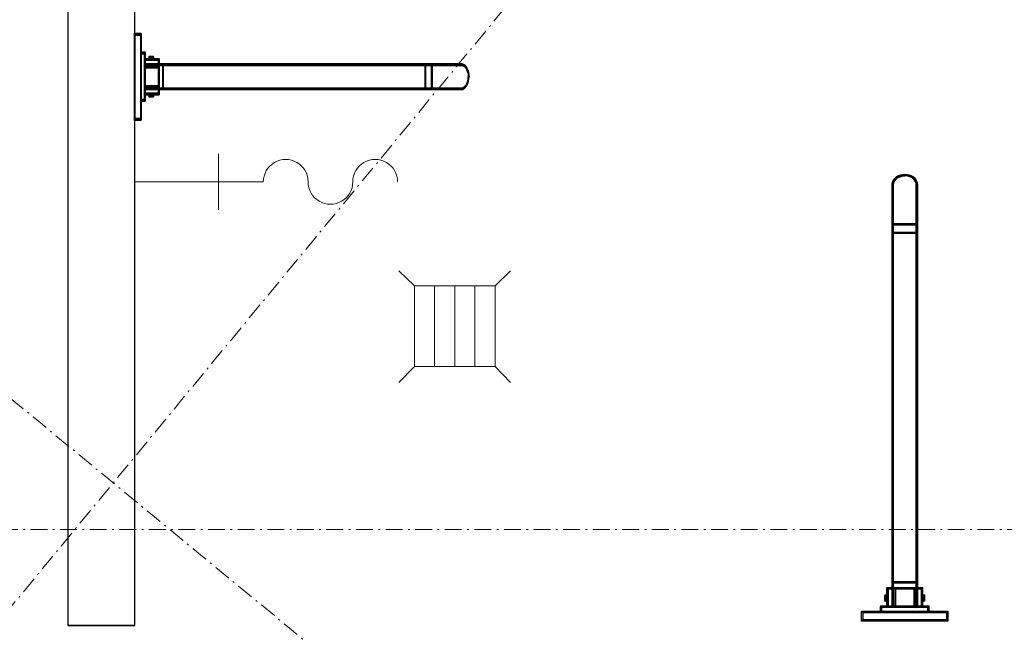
# Model space of a CAD drawing. Header units: millimetres. Extents: x -8642 to 28269, y -6609 to 3701.
# Tile 262 of 285: x 8660 to 8836, y -1218 to -1109. Entities that reach past the tile are written whole.
import ezdxf

# ---------------------------------------------------------------- set-up
doc = ezdxf.new("R2010")
doc.units = ezdxf.units.MM
doc.header["$LTSCALE"] = 1000
doc.header["$MEASUREMENT"] = 0
for name, pattern in [('rzut 1 pietra$0$ArchiTECH.PC 5. Line Type', [0.0053, 0.003, -0.001, 0.0003, -0.001]), ('rzut 1 pietra$0$ArchiTECH.PC Solid Line Type', [0]), ('SUFIT_1 PIETRO$0$ArchiTECH.PC Solid Line Type', [0])]:
    doc.linetypes.add(name, pattern=pattern)
doc.layers.add('IS_ARCH', color=254, linetype='Continuous', lineweight=18)
doc.layers.add('SUFIT_1 PIETRO$0$INWENTARYZACJA', color=254, linetype='Continuous')

msp = doc.modelspace()

# ---------------------------------------------------------------- linework, layer by layer
at = {"layer": 'IS_ARCH', "linetype": 'rzut 1 pietra$0$ArchiTECH.PC 5. Line Type'}
for p, q in [((10526.69, 1052.74), (5662.01, -4848.77)), ((8097.89, -714.6), (10402.24, -2614.1)), ((-3581.18, -1200), (11146.04, -1200))]:
    msp.add_line(p, q, dxfattribs=at)
at = {"layer": 'IS_ARCH', "linetype": 'rzut 1 pietra$0$ArchiTECH.PC Solid Line Type'}
for p, q in [((8668.5, -984), (8668.5, -1217.13)), ((8680.5, -1217.13), (8680.5, -984)), ((8680.35, -1111.05), (8681.64, -1111.05)), ((8680.35, -1111.05), (8680.5, -1111.31)), ((8680.35, -1111.05), (8680.35, -1126.55)), ((8681.48, -1111.31), (8681.64, -1111.05)), ((8681.64, -1111.05), (8681.64, -1126.55)), ((8680.35, -1111.27), (8681.64, -1111.27)), ((8680.35, -1112.02), (8680.5, -1112.02)), ((8680.35, -1112.77), (8680.5, -1112.77)), ((8680.5, -1111.31), (8681.48, -1111.31)), ((8680.5, -1111.31), (8680.5, -1126.29)), ((8681.48, -1111.31), (8681.48, -1126.29)), ((8681.48, -1112.02), (8681.64, -1112.02)), ((8681.48, -1112.77), (8681.64, -1112.77)), ((8680.35, -1113.52), (8680.5, -1113.52)), ((8680.35, -1114.27), (8680.5, -1114.27)), ((8681.48, -1113.52), (8681.64, -1113.52)), ((8681.48, -1114.27), (8681.64, -1114.27)), ((8681.48, -1114.43), (8682.33, -1114.43)), ((8681.48, -1114.43), (8681.64, -1114.69)), ((8682.18, -1114.69), (8682.33, -1114.43)), ((8682.33, -1114.43), (8682.33, -1123.17)), ((8680.35, -1115.02), (8680.5, -1115.02)), ((8680.35, -1115.77), (8680.5, -1115.77)), ((8681.48, -1115.02), (8681.64, -1115.02)), ((8681.48, -1115.77), (8681.64, -1115.77)), ((8681.64, -1114.69), (8682.18, -1114.69)), ((8682.18, -1114.69), (8682.18, -1122.91)), ((8682.18, -1115.02), (8682.33, -1115.02)), ((8682.18, -1115.58), (8684.82, -1115.58)), ((8682.18, -1115.58), (8682.33, -1115.84)), ((8682.18, -1115.77), (8684.82, -1115.77)), ((8682.33, -1115.84), (8684.66, -1115.84)), ((8683.01, -1115.2), (8683.83, -1115.2)), ((8683.01, -1115.2), (8683.17, -1115.45)), ((8683.01, -1115.2), (8683.01, -1115.84)), ((8683.01, -1115.84), (8683.17, -1115.58)), ((8683.17, -1115.45), (8683.68, -1115.45)), ((8683.17, -1115.45), (8683.17, -1115.58)), ((8683.68, -1115.45), (8683.83, -1115.2)), ((8683.68, -1115.45), (8683.68, -1115.58)), ((8683.68, -1115.58), (8683.83, -1115.84)), ((8683.83, -1115.2), (8683.83, -1115.84)), ((8684.66, -1115.84), (8684.82, -1115.58)), ((8684.66, -1115.84), (8684.66, -1116.51)), ((8684.82, -1115.58), (8684.82, -1122.02)), ((8680.35, -1116.52), (8680.5, -1116.52)), ((8680.35, -1117.27), (8680.5, -1117.27)), ((8680.35, -1118.02), (8680.5, -1118.02)), ((8681.48, -1116.52), (8681.64, -1116.52)), ((8681.48, -1117.27), (8681.64, -1117.27)), ((8681.48, -1118.02), (8681.64, -1118.02)), ((8682.18, -1116.77), (8682.33, -1116.51)), ((8682.18, -1116.52), (8738.98, -1116.52)), ((8682.18, -1116.77), (8738.98, -1116.77)), ((8682.18, -1117.27), (8682.33, -1117.27)), ((8682.18, -1118.02), (8682.33, -1118.02)), ((8682.25, -1116.51), (8738.98, -1116.51)), ((8682.25, -1116.51), (8682.25, -1116.77)), ((8682.25, -1116.89), (8684.74, -1116.89)), ((8682.25, -1116.89), (8682.25, -1117.15)), ((8682.25, -1117.15), (8684.74, -1117.15)), ((8684.66, -1116.51), (8684.82, -1116.77)), ((8684.66, -1116.64), (8684.82, -1116.64)), ((8684.66, -1116.64), (8684.66, -1120.96)), ((8684.66, -1117.27), (8684.82, -1117.27)), ((8684.66, -1118.02), (8684.82, -1118.02)), ((8684.74, -1116.89), (8684.74, -1117.15)), ((8685.44, -1116.69), (8685.59, -1116.69)), ((8685.44, -1116.69), (8685.44, -1120.88)), ((8685.44, -1117.27), (8685.59, -1117.27)), ((8685.44, -1118.02), (8685.59, -1118.02)), ((8685.59, -1116.69), (8685.59, -1120.88)), ((8732.43, -1116.64), (8732.58, -1116.64)), ((8732.43, -1116.64), (8732.43, -1120.96)), ((8732.43, -1117.27), (8732.58, -1117.27)), ((8732.43, -1118.02), (8732.58, -1118.02)), ((8732.58, -1116.64), (8732.58, -1120.96)), ((8733.4, -1116.51), (8733.4, -1116.77)), ((8733.56, -1116.64), (8733.72, -1116.64)), ((8733.56, -1116.64), (8733.56, -1120.96)), ((8733.56, -1117.27), (8733.72, -1117.27)), ((8733.56, -1118.02), (8733.72, -1118.02)), ((8733.72, -1116.64), (8733.72, -1120.96)), ((8738.97, -1116.77), (8738.99, -1116.51)), ((8738.97, -1116.77), (8739.2, -1116.8)), ((8738.98, -1116.51), (8738.98, -1116.77)), ((8738.98, -1116.51), (8738.98, -1116.77)), ((8738.99, -1116.51), (8739.21, -1116.55)), ((8738.99, -1116.52), (8739.06, -1116.52)), ((8739.18, -1116.8), (8739.22, -1116.55)), ((8739.18, -1116.8), (8739.4, -1116.9)), ((8739.2, -1116.8), (8739.21, -1116.55)), ((8739.22, -1116.55), (8739.44, -1116.65)), ((8739.39, -1116.89), (8739.45, -1116.65)), ((8739.39, -1116.89), (8739.59, -1117.05)), ((8739.4, -1116.9), (8739.44, -1116.65)), ((8739.45, -1116.65), (8739.66, -1116.81)), ((8739.58, -1117.04), (8739.67, -1116.82)), ((8739.58, -1117.04), (8739.76, -1117.25)), ((8739.59, -1117.05), (8739.66, -1116.81)), ((8739.67, -1116.82), (8739.85, -1117.04)), ((8739.75, -1117.24), (8739.86, -1117.06)), ((8739.75, -1117.24), (8739.91, -1117.5)), ((8739.76, -1117.25), (8739.85, -1117.04)), ((8739.78, -1117.27), (8739.99, -1117.27)), ((8739.86, -1117.06), (8740.02, -1117.32)), ((8739.9, -1117.49), (8740.03, -1117.34)), ((8739.9, -1117.49), (8740.03, -1117.79)), ((8739.91, -1117.5), (8740.02, -1117.32)), ((8740.03, -1117.34), (8740.16, -1117.65)), ((8740.03, -1117.79), (8740.16, -1117.65)), ((8740.03, -1117.78), (8740.17, -1117.67)), ((8740.03, -1117.78), (8740.12, -1118.12)), ((8740.1, -1118.02), (8740.24, -1118.02)), ((8740.12, -1118.12), (8740.26, -1118.01)), ((8740.12, -1118.1), (8740.27, -1118.03)), ((8740.12, -1118.1), (8740.18, -1118.46)), ((8740.17, -1117.67), (8740.26, -1118.01)), ((8740.27, -1118.03), (8740.32, -1118.39)), ((8680.35, -1118.77), (8680.5, -1118.77)), ((8680.35, -1119.52), (8680.5, -1119.52)), ((8681.48, -1118.77), (8681.64, -1118.77)), ((8681.48, -1119.52), (8681.64, -1119.52)), ((8682.18, -1118.77), (8682.33, -1118.77)), ((8682.18, -1119.52), (8682.33, -1119.52)), ((8684.66, -1118.77), (8684.82, -1118.77)), ((8684.66, -1119.52), (8684.82, -1119.52)), ((8685.44, -1118.77), (8685.59, -1118.77)), ((8685.44, -1119.52), (8685.59, -1119.52)), ((8732.43, -1118.77), (8732.58, -1118.77)), ((8732.43, -1119.52), (8732.58, -1119.52)), ((8733.56, -1118.77), (8733.72, -1118.77)), ((8733.56, -1119.52), (8733.72, -1119.52)), ((8739.9, -1120.11), (8740.03, -1119.81)), ((8740.03, -1119.83), (8740.12, -1119.48)), ((8740.03, -1119.81), (8740.16, -1119.95)), ((8740.03, -1119.83), (8740.17, -1119.93)), ((8740.11, -1119.52), (8740.27, -1119.52)), ((8740.12, -1119.51), (8740.18, -1119.14)), ((8740.12, -1119.48), (8740.26, -1119.59)), ((8740.12, -1119.51), (8740.27, -1119.57)), ((8740.17, -1118.44), (8740.33, -1118.41)), ((8740.17, -1118.44), (8740.19, -1118.81)), ((8740.17, -1119.16), (8740.19, -1118.79)), ((8740.17, -1119.16), (8740.33, -1119.19)), ((8740.17, -1119.93), (8740.26, -1119.59)), ((8740.18, -1118.46), (8740.32, -1118.39)), ((8740.18, -1119.14), (8740.32, -1119.21)), ((8740.19, -1118.77), (8740.35, -1118.77)), ((8740.19, -1118.79), (8740.35, -1118.81)), ((8740.19, -1118.81), (8740.35, -1118.79)), ((8740.27, -1119.57), (8740.32, -1119.21)), ((8740.33, -1118.41), (8740.35, -1118.79)), ((8740.33, -1119.19), (8740.35, -1118.81)), ((8680.35, -1120.27), (8680.5, -1120.27)), ((8680.35, -1121.02), (8680.5, -1121.02)), ((8681.48, -1120.27), (8681.64, -1120.27)), ((8681.48, -1121.02), (8681.64, -1121.02)), ((8682.18, -1120.27), (8682.33, -1120.27)), ((8682.18, -1120.83), (8738.98, -1120.83)), ((8682.18, -1120.83), (8682.33, -1121.09)), ((8682.18, -1121.02), (8738.98, -1121.02)), ((8682.25, -1120.45), (8684.74, -1120.45)), ((8682.25, -1120.45), (8682.25, -1120.71)), ((8682.25, -1120.71), (8684.74, -1120.71)), ((8682.25, -1120.83), (8682.25, -1121.09)), ((8682.25, -1121.09), (8738.98, -1121.09)), ((8684.66, -1120.27), (8684.82, -1120.27)), ((8684.66, -1121.09), (8684.82, -1120.83)), ((8684.66, -1120.96), (8684.82, -1120.96)), ((8684.66, -1121.09), (8684.66, -1121.76)), ((8684.74, -1120.45), (8684.74, -1120.71)), ((8685.44, -1120.27), (8685.59, -1120.27)), ((8685.44, -1120.88), (8685.59, -1120.88)), ((8732.43, -1120.27), (8732.58, -1120.27)), ((8732.43, -1120.96), (8732.58, -1120.96)), ((8733.4, -1120.83), (8733.4, -1121.09)), ((8733.56, -1120.27), (8733.72, -1120.27)), ((8733.56, -1120.96), (8733.72, -1120.96)), ((8738.97, -1120.83), (8739.2, -1120.8)), ((8738.97, -1120.83), (8738.99, -1121.09)), ((8738.98, -1120.83), (8738.98, -1121.09)), ((8738.98, -1121.02), (8739.21, -1121.02)), ((8738.99, -1121.09), (8739.21, -1121.05)), ((8739.18, -1120.8), (8739.4, -1120.7)), ((8739.18, -1120.8), (8739.22, -1121.05)), ((8739.2, -1120.8), (8739.21, -1121.05)), ((8739.22, -1121.05), (8739.44, -1120.95)), ((8739.22, -1121.02), (8739.29, -1121.02)), ((8739.39, -1120.71), (8739.59, -1120.55)), ((8739.39, -1120.71), (8739.45, -1120.95)), ((8739.4, -1120.7), (8739.44, -1120.95)), ((8739.45, -1120.95), (8739.66, -1120.79)), ((8739.58, -1120.56), (8739.76, -1120.35)), ((8739.58, -1120.56), (8739.67, -1120.78)), ((8739.59, -1120.55), (8739.66, -1120.79)), ((8739.67, -1120.78), (8739.85, -1120.56)), ((8739.75, -1120.36), (8739.91, -1120.1)), ((8739.75, -1120.36), (8739.86, -1120.55)), ((8739.76, -1120.35), (8739.85, -1120.56)), ((8739.81, -1120.27), (8740.02, -1120.27)), ((8739.86, -1120.55), (8740.02, -1120.28)), ((8739.9, -1120.11), (8740.03, -1120.26)), ((8739.91, -1120.1), (8740.02, -1120.28)), ((8740.03, -1120.26), (8740.16, -1119.95)), ((8680.35, -1121.77), (8680.5, -1121.77)), ((8680.35, -1122.52), (8680.5, -1122.52)), ((8680.35, -1123.27), (8680.5, -1123.27)), ((8681.48, -1121.77), (8681.64, -1121.77)), ((8681.48, -1122.52), (8681.64, -1122.52)), ((8681.48, -1123.17), (8681.64, -1122.91)), ((8681.48, -1123.17), (8682.33, -1123.17)), ((8681.48, -1123.27), (8681.64, -1123.27)), ((8681.64, -1122.91), (8682.18, -1122.91)), ((8682.18, -1122.02), (8682.33, -1121.76)), ((8682.18, -1121.77), (8684.82, -1121.77)), ((8682.18, -1122.02), (8684.82, -1122.02)), ((8682.18, -1122.52), (8682.33, -1122.52)), ((8682.18, -1122.91), (8682.33, -1123.17)), ((8682.33, -1121.76), (8684.66, -1121.76)), ((8683.01, -1121.76), (8683.17, -1122.02)), ((8683.01, -1121.76), (8683.01, -1122.41)), ((8683.01, -1122.41), (8683.17, -1122.15)), ((8683.01, -1122.41), (8683.83, -1122.41)), ((8683.17, -1122.02), (8683.17, -1122.15)), ((8683.17, -1122.15), (8683.68, -1122.15)), ((8683.68, -1122.02), (8683.83, -1121.76)), ((8683.68, -1122.02), (8683.68, -1122.15)), ((8683.68, -1122.15), (8683.83, -1122.41)), ((8683.83, -1121.76), (8683.83, -1122.41)), ((8684.66, -1121.76), (8684.82, -1122.02)), ((8680.35, -1124.02), (8680.5, -1124.02)), ((8680.35, -1124.77), (8680.5, -1124.77)), ((8681.48, -1124.02), (8681.64, -1124.02)), ((8681.48, -1124.77), (8681.64, -1124.77)), ((8680.35, -1125.52), (8680.5, -1125.52)), ((8680.35, -1126.27), (8680.5, -1126.27)), ((8680.35, -1126.55), (8680.5, -1126.29)), ((8680.35, -1126.55), (8681.64, -1126.55)), ((8680.5, -1126.29), (8681.48, -1126.29)), ((8681.48, -1125.52), (8681.64, -1125.52)), ((8681.48, -1126.27), (8681.64, -1126.27)), ((8681.48, -1126.29), (8681.64, -1126.55)), ((8695.5, -1142.7), (8695.5, -1132.7)), ((8816.17, -1137.84), (8816.27, -1137.55)), ((8816.27, -1137.53), (8816.43, -1137.26)), ((8816.51, -1137.62), (8816.27, -1137.53)), ((8816.52, -1137.6), (8816.27, -1137.55)), ((8816.67, -1137.34), (8816.43, -1137.26)), ((8816.44, -1137.24), (8816.66, -1137)), ((8816.66, -1137.36), (8816.44, -1137.24)), ((8816.51, -1137.62), (8816.67, -1137.34)), ((8816.87, -1137.12), (8816.66, -1137)), ((8816.66, -1137.36), (8816.87, -1137.12)), ((8816.67, -1136.98), (8816.94, -1136.77)), ((8816.86, -1137.13), (8816.67, -1136.98)), ((8816.86, -1137.13), (8817.12, -1136.92)), ((8817.12, -1136.92), (8816.94, -1136.77)), ((8816.95, -1137.06), (8816.95, -1136.78)), ((8816.96, -1136.76), (8817.27, -1136.59)), ((8817.11, -1136.93), (8816.96, -1136.76)), ((8817.11, -1136.93), (8817.41, -1136.76)), ((8817.41, -1136.76), (8817.27, -1136.59)), ((8817.29, -1136.58), (8817.63, -1136.45)), ((8817.39, -1136.77), (8817.29, -1136.58)), ((8817.39, -1136.77), (8817.74, -1136.64)), ((8817.74, -1136.64), (8817.63, -1136.45)), ((8817.65, -1136.45), (8818.01, -1136.37)), ((8817.71, -1136.65), (8817.65, -1136.45)), ((8817.7, -1136.65), (8817.7, -1136.44)), ((8817.71, -1136.65), (8818.08, -1136.57)), ((8818.08, -1136.57), (8818.01, -1136.37)), ((8818.03, -1136.37), (8818.41, -1136.34)), ((8818.06, -1136.57), (8818.03, -1136.37)), ((8818.06, -1136.57), (8818.43, -1136.54)), ((8818.43, -1136.54), (8818.41, -1136.34)), ((8818.41, -1136.54), (8818.43, -1136.34)), ((8818.78, -1136.57), (8818.41, -1136.54)), ((8818.81, -1136.37), (8818.43, -1136.34)), ((8818.45, -1136.55), (8818.45, -1136.34)), ((8818.76, -1136.57), (8818.83, -1136.37)), ((8819.12, -1136.65), (8818.76, -1136.57)), ((8818.78, -1136.57), (8818.81, -1136.37)), ((8819.19, -1136.45), (8818.83, -1136.37)), ((8819.1, -1136.64), (8819.21, -1136.45)), ((8819.44, -1136.77), (8819.1, -1136.64)), ((8819.12, -1136.65), (8819.19, -1136.45)), ((8819.2, -1136.67), (8819.2, -1136.48)), ((8819.55, -1136.58), (8819.21, -1136.45)), ((8819.42, -1136.76), (8819.57, -1136.59)), ((8819.73, -1136.93), (8819.42, -1136.76)), ((8819.44, -1136.77), (8819.55, -1136.58)), ((8819.88, -1136.76), (8819.57, -1136.59)), ((8819.72, -1136.92), (8819.9, -1136.77)), ((8819.98, -1137.13), (8819.72, -1136.92)), ((8819.73, -1136.93), (8819.88, -1136.76)), ((8820.16, -1136.98), (8819.9, -1136.77)), ((8819.95, -1137.1), (8819.95, -1136.81)), ((8819.97, -1137.12), (8820.18, -1137)), ((8820.18, -1137.36), (8819.97, -1137.12)), ((8819.98, -1137.13), (8820.16, -1136.98)), ((8820.17, -1137.34), (8820.41, -1137.26)), ((8820.33, -1137.62), (8820.17, -1137.34)), ((8820.39, -1137.24), (8820.18, -1137)), ((8820.18, -1137.36), (8820.39, -1137.24)), ((8820.32, -1137.6), (8820.57, -1137.55)), ((8820.33, -1137.62), (8820.57, -1137.53)), ((8820.57, -1137.53), (8820.41, -1137.26)), ((8820.67, -1137.84), (8820.57, -1137.55)), ((8680.5, -1137.7), (8703.5, -1137.7)), ((8816.13, -1138.15), (8816.16, -1137.85)), ((8816.39, -1138.17), (8816.13, -1138.15)), ((8816.13, -1213.8), (8816.13, -1138.16)), ((8816.39, -1138.16), (8816.13, -1138.16)), ((8816.42, -1137.87), (8816.16, -1137.85)), ((8816.42, -1137.89), (8816.17, -1137.84)), ((8816.2, -1137.84), (8816.2, -1137.75)), ((8816.2, -1138.16), (8816.2, -1137.86)), ((8816.2, -1213.9), (8816.2, -1138.16)), ((8816.39, -1138.17), (8816.42, -1137.87)), ((8816.39, -1213.9), (8816.39, -1138.16)), ((8816.42, -1137.89), (8816.52, -1137.6)), ((8820.42, -1137.89), (8820.32, -1137.6)), ((8820.42, -1137.89), (8820.67, -1137.84)), ((8820.42, -1137.87), (8820.67, -1137.85)), ((8820.45, -1138.17), (8820.42, -1137.87)), ((8820.45, -1138.17), (8820.71, -1138.15)), ((8820.45, -1213.9), (8820.45, -1138.16)), ((8820.71, -1138.16), (8820.45, -1138.16)), ((8820.71, -1138.16), (8820.45, -1138.16)), ((8820.71, -1138.15), (8820.67, -1137.85)), ((8820.7, -1138.15), (8820.7, -1138.05)), ((8820.7, -1213.9), (8820.7, -1138.16)), ((8820.71, -1213.8), (8820.71, -1138.16)), ((8816.39, -1145.6), (8816.13, -1145.6)), ((8816.26, -1145.38), (8816.26, -1145.18)), ((8820.58, -1145.18), (8816.26, -1145.18)), ((8820.58, -1145.38), (8816.26, -1145.38)), ((8816.95, -1145.38), (8816.95, -1145.18)), ((8817.7, -1145.38), (8817.7, -1145.18)), ((8818.45, -1145.38), (8818.45, -1145.18)), ((8819.2, -1145.38), (8819.2, -1145.18)), ((8819.95, -1145.38), (8819.95, -1145.18)), ((8820.71, -1145.6), (8820.45, -1145.6)), ((8820.58, -1145.38), (8820.58, -1145.18)), ((8816.26, -1146.9), (8816.26, -1146.69)), ((8820.58, -1146.69), (8816.26, -1146.69)), ((8820.58, -1146.9), (8816.26, -1146.9)), ((8816.95, -1146.9), (8816.95, -1146.69)), ((8817.7, -1146.9), (8817.7, -1146.69)), ((8818.45, -1146.9), (8818.45, -1146.69)), ((8819.2, -1146.9), (8819.2, -1146.69)), ((8819.95, -1146.9), (8819.95, -1146.69)), ((8820.58, -1146.9), (8820.58, -1146.69)), ((8730.58, -1156.36), (8727.76, -1153.63)), ((8745.03, -1156.36), (8747.76, -1153.63)), ((8730.58, -1156.36), (8745.03, -1156.36)), ((8730.58, -1170.81), (8730.58, -1156.36)), ((8734.19, -1170.81), (8734.19, -1156.36)), ((8737.8, -1170.81), (8737.8, -1156.36)), ((8741.41, -1170.81), (8741.41, -1156.36)), ((8745.03, -1156.36), (8745.03, -1170.81)), ((8745.03, -1170.81), (8745.03, -1156.36)), ((8730.58, -1170.81), (8727.76, -1173.63)), ((8745.03, -1170.81), (8730.58, -1170.81)), ((8745.03, -1170.81), (8747.76, -1173.63)), ((8816.34, -1209.55), (8816.34, -1209.35)), ((8820.53, -1209.35), (8816.34, -1209.35)), ((8820.53, -1209.55), (8816.34, -1209.55)), ((8816.95, -1209.55), (8816.95, -1209.35)), ((8817.7, -1209.55), (8817.7, -1209.35)), ((8818.45, -1209.55), (8818.45, -1209.35)), ((8819.2, -1209.55), (8819.2, -1209.35)), ((8819.95, -1209.55), (8819.95, -1209.35)), ((8820.53, -1209.55), (8820.53, -1209.35)), ((8815.2, -1213.9), (8815.2, -1210.38)), ((8815.46, -1210.58), (8815.2, -1210.38)), ((8821.64, -1210.38), (8815.2, -1210.38)), ((8815.45, -1213.9), (8815.45, -1210.38)), ((8815.46, -1213.69), (8815.46, -1210.58)), ((8816.13, -1210.58), (8815.46, -1210.58)), ((8816.13, -1210.58), (8816.39, -1210.38)), ((8816.26, -1210.58), (8816.26, -1210.38)), ((8820.58, -1210.58), (8816.26, -1210.58)), ((8816.51, -1213.8), (8816.51, -1210.48)), ((8816.77, -1210.48), (8816.51, -1210.48)), ((8816.77, -1213.8), (8816.77, -1210.48)), ((8816.95, -1210.58), (8816.95, -1210.38)), ((8817.7, -1210.58), (8817.7, -1210.38)), ((8818.45, -1210.58), (8818.45, -1210.38)), ((8819.2, -1210.58), (8819.2, -1210.38)), ((8819.95, -1210.58), (8819.95, -1210.38)), ((8820.07, -1213.8), (8820.07, -1210.48)), ((8820.33, -1210.48), (8820.07, -1210.48)), ((8820.33, -1213.8), (8820.33, -1210.48)), ((8820.71, -1210.58), (8820.45, -1210.38)), ((8820.58, -1210.58), (8820.58, -1210.38)), ((8821.38, -1210.58), (8820.71, -1210.58)), ((8821.38, -1210.58), (8821.64, -1210.38)), ((8821.38, -1213.69), (8821.38, -1210.58)), ((8821.45, -1213.9), (8821.45, -1210.38)), ((8821.64, -1213.9), (8821.64, -1210.38)), ((8814.81, -1212.78), (8814.81, -1211.69)), ((8815.07, -1211.89), (8814.81, -1211.69)), ((8815.46, -1211.69), (8814.81, -1211.69)), ((8814.81, -1212.78), (8815.07, -1212.58)), ((8815.46, -1212.78), (8814.81, -1212.78)), ((8815.07, -1212.58), (8815.07, -1211.89)), ((8815.2, -1211.89), (8815.07, -1211.89)), ((8815.2, -1212.58), (8815.07, -1212.58)), ((8815.2, -1211.89), (8815.46, -1211.69)), ((8815.46, -1212.78), (8815.2, -1212.58)), ((8821.64, -1211.89), (8821.38, -1211.69)), ((8822.02, -1211.69), (8821.38, -1211.69)), ((8821.38, -1212.78), (8821.64, -1212.58)), ((8822.02, -1212.78), (8821.38, -1212.78)), ((8821.77, -1211.89), (8821.64, -1211.89)), ((8821.77, -1212.58), (8821.64, -1212.58)), ((8821.77, -1211.89), (8822.02, -1211.69)), ((8821.77, -1212.58), (8821.77, -1211.89)), ((8822.02, -1212.78), (8821.77, -1212.58)), ((8822.02, -1212.78), (8822.02, -1211.69)), ((8810.67, -1216.34), (8810.67, -1214.62)), ((8810.93, -1214.82), (8810.67, -1214.62)), ((8826.17, -1214.62), (8810.67, -1214.62)), ((8810.93, -1216.13), (8810.93, -1214.82)), ((8825.91, -1214.82), (8810.93, -1214.82)), ((8810.95, -1214.82), (8810.95, -1214.62)), ((8811.7, -1214.82), (8811.7, -1214.62)), ((8812.45, -1214.82), (8812.45, -1214.62)), ((8813.2, -1214.82), (8813.2, -1214.62)), ((8813.95, -1214.82), (8813.95, -1214.62)), ((8814.05, -1214.82), (8814.05, -1213.69)), ((8814.31, -1213.9), (8814.05, -1213.69)), ((8822.79, -1213.69), (8814.05, -1213.69)), ((8814.05, -1214.82), (8814.31, -1214.62)), ((8814.31, -1214.62), (8814.31, -1213.9)), ((8822.53, -1213.9), (8814.31, -1213.9)), ((8814.7, -1213.9), (8814.7, -1213.69)), ((8814.7, -1214.82), (8814.7, -1214.62)), ((8815.2, -1213.9), (8815.46, -1213.69)), ((8815.45, -1214.82), (8815.45, -1214.62)), ((8816.39, -1213.9), (8816.13, -1213.69)), ((8816.39, -1213.8), (8816.13, -1213.8)), ((8816.2, -1214.82), (8816.2, -1214.62)), ((8816.77, -1213.8), (8816.51, -1213.8)), ((8816.95, -1213.9), (8816.95, -1213.69)), ((8816.95, -1214.82), (8816.95, -1214.62)), ((8817.7, -1213.9), (8817.7, -1213.69)), ((8817.7, -1214.82), (8817.7, -1214.62)), ((8818.45, -1213.9), (8818.45, -1213.69)), ((8818.45, -1214.82), (8818.45, -1214.62)), ((8819.2, -1213.9), (8819.2, -1213.69)), ((8819.2, -1214.82), (8819.2, -1214.62)), ((8819.95, -1213.9), (8819.95, -1213.69)), ((8819.95, -1214.82), (8819.95, -1214.62)), ((8820.33, -1213.8), (8820.07, -1213.8)), ((8820.45, -1213.9), (8820.71, -1213.69)), ((8820.71, -1213.8), (8820.45, -1213.8)), ((8820.7, -1214.82), (8820.7, -1214.62)), ((8821.64, -1213.9), (8821.38, -1213.69)), ((8821.45, -1214.82), (8821.45, -1214.62)), ((8822.2, -1213.9), (8822.2, -1213.69)), ((8822.2, -1214.82), (8822.2, -1214.62)), ((8822.53, -1213.9), (8822.79, -1213.69)), ((8822.53, -1214.62), (8822.53, -1213.9)), ((8822.79, -1214.82), (8822.53, -1214.62)), ((8822.79, -1214.82), (8822.79, -1213.69)), ((8822.95, -1214.82), (8822.95, -1214.62)), ((8823.7, -1214.82), (8823.7, -1214.62)), ((8824.45, -1214.82), (8824.45, -1214.62)), ((8825.2, -1214.82), (8825.2, -1214.62)), ((8825.91, -1214.82), (8826.17, -1214.62)), ((8825.91, -1216.13), (8825.91, -1214.82)), ((8825.95, -1216.34), (8825.95, -1214.62)), ((8826.17, -1216.34), (8826.17, -1214.62)), ((8810.67, -1216.34), (8810.93, -1216.13)), ((8826.17, -1216.34), (8810.67, -1216.34)), ((8825.91, -1216.13), (8810.93, -1216.13)), ((8810.95, -1216.34), (8810.95, -1216.13)), ((8811.7, -1216.34), (8811.7, -1216.13)), ((8812.45, -1216.34), (8812.45, -1216.13)), ((8813.2, -1216.34), (8813.2, -1216.13)), ((8813.95, -1216.34), (8813.95, -1216.13)), ((8814.7, -1216.34), (8814.7, -1216.13)), ((8815.45, -1216.34), (8815.45, -1216.13)), ((8816.2, -1216.34), (8816.2, -1216.13)), ((8816.95, -1216.34), (8816.95, -1216.13)), ((8817.7, -1216.34), (8817.7, -1216.13)), ((8818.45, -1216.34), (8818.45, -1216.13)), ((8819.2, -1216.34), (8819.2, -1216.13)), ((8819.95, -1216.34), (8819.95, -1216.13)), ((8820.7, -1216.34), (8820.7, -1216.13)), ((8821.45, -1216.34), (8821.45, -1216.13)), ((8822.2, -1216.34), (8822.2, -1216.13)), ((8822.95, -1216.34), (8822.95, -1216.13)), ((8823.7, -1216.34), (8823.7, -1216.13)), ((8824.45, -1216.34), (8824.45, -1216.13)), ((8825.2, -1216.34), (8825.2, -1216.13)), ((8826.17, -1216.34), (8825.91, -1216.13)), ((8668.5, -1217.13), (8680.5, -1217.13))]:
    msp.add_line(p, q, dxfattribs=at)
for centre, start, end in [((8707.51, -1137.69), 359.7735, 180.2265), ((8723.54, -1137.69), 359.7735, 180.2265), ((8715.52, -1137.72), 179.7735, 0.2265)]:
    msp.add_arc(centre, 4.01, start, end, dxfattribs=at)
at = {"layer": 'SUFIT_1 PIETRO$0$INWENTARYZACJA', "linetype": 'SUFIT_1 PIETRO$0$ArchiTECH.PC Solid Line Type'}
for p, q in [((8668.5, -984.08), (8668.5, -1217.22)), ((8680.5, -1217.22), (8680.5, -984.08)), ((8680.35, -1111.14), (8681.64, -1111.14)), ((8680.35, -1111.14), (8680.5, -1111.39)), ((8680.35, -1111.14), (8680.35, -1126.63)), ((8680.35, -1111.36), (8681.64, -1111.36)), ((8680.35, -1112.11), (8680.5, -1112.11)), ((8680.35, -1112.86), (8680.5, -1112.86)), ((8680.5, -1111.39), (8681.48, -1111.39)), ((8680.5, -1111.39), (8680.5, -1126.37)), ((8681.48, -1111.39), (8681.64, -1111.14)), ((8681.48, -1111.39), (8681.48, -1126.37)), ((8681.48, -1112.11), (8681.64, -1112.11)), ((8681.48, -1112.86), (8681.64, -1112.86)), ((8681.64, -1111.14), (8681.64, -1126.63)), ((8680.35, -1113.61), (8680.5, -1113.61)), ((8680.35, -1114.36), (8680.5, -1114.36)), ((8681.48, -1113.61), (8681.64, -1113.61)), ((8681.48, -1114.36), (8681.64, -1114.36)), ((8681.48, -1114.52), (8682.33, -1114.52)), ((8681.48, -1114.52), (8681.64, -1114.78)), ((8682.18, -1114.78), (8682.33, -1114.52)), ((8682.33, -1114.52), (8682.33, -1123.25)), ((8680.35, -1115.11), (8680.5, -1115.11)), ((8680.35, -1115.86), (8680.5, -1115.86)), ((8681.48, -1115.11), (8681.64, -1115.11)), ((8681.48, -1115.86), (8681.64, -1115.86)), ((8681.64, -1114.78), (8682.18, -1114.78)), ((8682.18, -1114.78), (8682.18, -1122.99)), ((8682.18, -1115.11), (8682.33, -1115.11)), ((8682.18, -1115.67), (8684.82, -1115.67)), ((8682.18, -1115.67), (8682.33, -1115.92)), ((8682.18, -1115.86), (8684.82, -1115.86)), ((8682.33, -1115.92), (8684.66, -1115.92)), ((8683.01, -1115.28), (8683.83, -1115.28)), ((8683.01, -1115.28), (8683.17, -1115.54)), ((8683.01, -1115.28), (8683.01, -1115.92)), ((8683.01, -1115.92), (8683.17, -1115.67)), ((8683.17, -1115.54), (8683.68, -1115.54)), ((8683.17, -1115.54), (8683.17, -1115.67)), ((8683.68, -1115.54), (8683.83, -1115.28)), ((8683.68, -1115.54), (8683.68, -1115.67)), ((8683.68, -1115.67), (8683.83, -1115.92)), ((8683.83, -1115.28), (8683.83, -1115.92)), ((8684.66, -1115.92), (8684.82, -1115.67)), ((8684.66, -1115.92), (8684.66, -1116.6)), ((8684.82, -1115.67), (8684.82, -1122.1)), ((8680.35, -1116.61), (8680.5, -1116.61)), ((8680.35, -1117.36), (8680.5, -1117.36)), ((8680.35, -1118.11), (8680.5, -1118.11)), ((8681.48, -1116.61), (8681.64, -1116.61)), ((8681.48, -1117.36), (8681.64, -1117.36)), ((8681.48, -1118.11), (8681.64, -1118.11)), ((8682.18, -1116.85), (8682.33, -1116.6)), ((8682.18, -1116.61), (8738.98, -1116.61)), ((8682.18, -1116.85), (8738.98, -1116.85)), ((8682.18, -1117.36), (8682.33, -1117.36)), ((8682.18, -1118.11), (8682.33, -1118.11)), ((8682.25, -1116.6), (8738.98, -1116.6)), ((8682.25, -1116.6), (8682.25, -1116.85)), ((8682.25, -1116.98), (8684.74, -1116.98)), ((8682.25, -1116.98), (8682.25, -1117.24)), ((8682.25, -1117.24), (8684.74, -1117.24)), ((8684.66, -1116.6), (8684.82, -1116.85)), ((8684.66, -1116.73), (8684.82, -1116.73)), ((8684.66, -1116.73), (8684.66, -1121.04)), ((8684.66, -1117.36), (8684.82, -1117.36)), ((8684.66, -1118.11), (8684.82, -1118.11)), ((8684.74, -1116.98), (8684.74, -1117.24)), ((8685.44, -1116.78), (8685.59, -1116.78)), ((8685.44, -1116.78), (8685.44, -1120.97)), ((8685.44, -1117.36), (8685.59, -1117.36)), ((8685.44, -1118.11), (8685.59, -1118.11)), ((8685.59, -1116.78), (8685.59, -1120.97)), ((8732.43, -1116.73), (8732.58, -1116.73)), ((8732.43, -1116.73), (8732.43, -1121.04)), ((8732.43, -1117.36), (8732.58, -1117.36)), ((8732.43, -1118.11), (8732.58, -1118.11)), ((8732.58, -1116.73), (8732.58, -1121.04)), ((8733.4, -1116.6), (8733.4, -1116.85)), ((8733.56, -1116.73), (8733.72, -1116.73)), ((8733.56, -1116.73), (8733.56, -1121.04)), ((8733.56, -1117.36), (8733.72, -1117.36)), ((8733.56, -1118.11), (8733.72, -1118.11)), ((8733.72, -1116.73), (8733.72, -1121.04)), ((8738.97, -1116.85), (8738.99, -1116.6)), ((8738.97, -1116.85), (8739.2, -1116.89)), ((8738.98, -1116.6), (8738.98, -1116.85)), ((8738.98, -1116.6), (8738.98, -1116.85)), ((8738.99, -1116.6), (8739.21, -1116.63)), ((8738.99, -1116.61), (8739.06, -1116.61)), ((8739.18, -1116.88), (8739.22, -1116.63)), ((8739.18, -1116.88), (8739.4, -1116.98)), ((8739.2, -1116.89), (8739.21, -1116.63)), ((8739.22, -1116.63), (8739.44, -1116.73)), ((8739.39, -1116.97), (8739.45, -1116.74)), ((8739.39, -1116.97), (8739.59, -1117.13)), ((8739.4, -1116.98), (8739.44, -1116.73)), ((8739.45, -1116.74), (8739.66, -1116.9)), ((8739.58, -1117.12), (8739.67, -1116.91)), ((8739.58, -1117.12), (8739.76, -1117.34)), ((8739.59, -1117.13), (8739.66, -1116.9)), ((8739.67, -1116.91), (8739.85, -1117.12)), ((8739.75, -1117.32), (8739.86, -1117.14)), ((8739.75, -1117.32), (8739.91, -1117.59)), ((8739.76, -1117.34), (8739.85, -1117.12)), ((8739.78, -1117.36), (8739.99, -1117.36)), ((8739.86, -1117.14), (8740.02, -1117.41)), ((8739.9, -1117.57), (8740.03, -1117.42)), ((8739.9, -1117.57), (8740.03, -1117.88)), ((8739.91, -1117.59), (8740.02, -1117.41)), ((8740.03, -1117.42), (8740.16, -1117.73)), ((8740.03, -1117.88), (8740.16, -1117.73)), ((8740.03, -1117.86), (8740.17, -1117.75)), ((8740.03, -1117.86), (8740.12, -1118.2)), ((8740.1, -1118.11), (8740.24, -1118.11)), ((8740.12, -1118.2), (8740.26, -1118.09)), ((8740.12, -1118.18), (8740.27, -1118.11)), ((8740.17, -1117.75), (8740.26, -1118.09)), ((8740.27, -1118.11), (8740.32, -1118.48)), ((8680.35, -1118.86), (8680.5, -1118.86)), ((8680.35, -1119.61), (8680.5, -1119.61)), ((8681.48, -1118.86), (8681.64, -1118.86)), ((8681.48, -1119.61), (8681.64, -1119.61)), ((8682.18, -1118.86), (8682.33, -1118.86)), ((8682.18, -1119.61), (8682.33, -1119.61)), ((8684.66, -1118.86), (8684.82, -1118.86)), ((8684.66, -1119.61), (8684.82, -1119.61)), ((8685.44, -1118.86), (8685.59, -1118.86)), ((8685.44, -1119.61), (8685.59, -1119.61)), ((8732.43, -1118.86), (8732.58, -1118.86)), ((8732.43, -1119.61), (8732.58, -1119.61)), ((8733.56, -1118.86), (8733.72, -1118.86)), ((8733.56, -1119.61), (8733.72, -1119.61)), ((8739.9, -1120.2), (8740.03, -1119.89)), ((8740.03, -1119.91), (8740.12, -1119.57)), ((8740.03, -1119.89), (8740.16, -1120.04)), ((8740.03, -1119.91), (8740.17, -1120.02)), ((8740.11, -1119.61), (8740.27, -1119.61)), ((8740.12, -1118.18), (8740.18, -1118.54)), ((8740.12, -1119.59), (8740.18, -1119.23)), ((8740.12, -1119.57), (8740.26, -1119.68)), ((8740.12, -1119.59), (8740.27, -1119.66)), ((8740.17, -1118.52), (8740.33, -1118.5)), ((8740.17, -1118.52), (8740.19, -1118.9)), ((8740.17, -1119.25), (8740.19, -1118.87)), ((8740.17, -1119.25), (8740.33, -1119.27)), ((8740.17, -1120.02), (8740.26, -1119.68)), ((8740.18, -1118.54), (8740.32, -1118.48)), ((8740.18, -1119.23), (8740.32, -1119.29)), ((8740.19, -1118.86), (8740.35, -1118.86)), ((8740.19, -1118.87), (8740.35, -1118.9)), ((8740.19, -1118.9), (8740.35, -1118.87)), ((8740.27, -1119.66), (8740.32, -1119.29)), ((8740.33, -1118.5), (8740.35, -1118.87)), ((8740.33, -1119.27), (8740.35, -1118.9)), ((8680.35, -1120.36), (8680.5, -1120.36)), ((8680.35, -1121.11), (8680.5, -1121.11)), ((8681.48, -1120.36), (8681.64, -1120.36)), ((8681.48, -1121.11), (8681.64, -1121.11)), ((8682.18, -1120.36), (8682.33, -1120.36)), ((8682.18, -1120.91), (8738.98, -1120.91)), ((8682.18, -1120.91), (8682.33, -1121.17)), ((8682.18, -1121.11), (8738.98, -1121.11)), ((8682.25, -1120.53), (8684.74, -1120.53)), ((8682.25, -1120.53), (8682.25, -1120.79)), ((8682.25, -1120.79), (8684.74, -1120.79)), ((8682.25, -1120.91), (8682.25, -1121.17)), ((8682.25, -1121.17), (8738.98, -1121.17)), ((8684.66, -1120.36), (8684.82, -1120.36)), ((8684.66, -1121.17), (8684.82, -1120.91)), ((8684.66, -1121.04), (8684.82, -1121.04)), ((8684.66, -1121.17), (8684.66, -1121.85)), ((8684.74, -1120.53), (8684.74, -1120.79)), ((8685.44, -1120.36), (8685.59, -1120.36)), ((8685.44, -1120.97), (8685.59, -1120.97)), ((8732.43, -1120.36), (8732.58, -1120.36)), ((8732.43, -1121.04), (8732.58, -1121.04)), ((8733.4, -1120.91), (8733.4, -1121.17)), ((8733.56, -1120.36), (8733.72, -1120.36)), ((8733.56, -1121.04), (8733.72, -1121.04)), ((8738.97, -1120.91), (8739.2, -1120.88)), ((8738.97, -1120.91), (8738.99, -1121.17)), ((8738.98, -1120.91), (8738.98, -1121.17)), ((8738.98, -1121.11), (8739.21, -1121.11)), ((8738.99, -1121.17), (8739.21, -1121.14)), ((8739.18, -1120.89), (8739.4, -1120.79)), ((8739.18, -1120.89), (8739.22, -1121.13)), ((8739.2, -1120.88), (8739.21, -1121.14)), ((8739.22, -1121.13), (8739.44, -1121.04)), ((8739.22, -1121.11), (8739.29, -1121.11)), ((8739.39, -1120.8), (8739.59, -1120.64)), ((8739.39, -1120.8), (8739.45, -1121.03)), ((8739.4, -1120.79), (8739.44, -1121.04)), ((8739.45, -1121.03), (8739.66, -1120.87)), ((8739.58, -1120.65), (8739.76, -1120.43)), ((8739.58, -1120.65), (8739.67, -1120.86)), ((8739.59, -1120.64), (8739.66, -1120.87)), ((8739.67, -1120.86), (8739.85, -1120.64)), ((8739.75, -1120.45), (8739.91, -1120.18)), ((8739.75, -1120.45), (8739.86, -1120.63)), ((8739.76, -1120.43), (8739.85, -1120.64)), ((8739.81, -1120.36), (8740.02, -1120.36)), ((8739.86, -1120.63), (8740.02, -1120.36)), ((8739.9, -1120.2), (8740.03, -1120.35)), ((8739.91, -1120.18), (8740.02, -1120.36)), ((8740.03, -1120.35), (8740.16, -1120.04)), ((8680.35, -1121.86), (8680.5, -1121.86)), ((8680.35, -1122.61), (8680.5, -1122.61)), ((8680.35, -1123.36), (8680.5, -1123.36)), ((8681.48, -1121.86), (8681.64, -1121.86)), ((8681.48, -1122.61), (8681.64, -1122.61)), ((8681.48, -1123.25), (8681.64, -1122.99)), ((8681.48, -1123.25), (8682.33, -1123.25)), ((8681.48, -1123.36), (8681.64, -1123.36)), ((8681.64, -1122.99), (8682.18, -1122.99)), ((8682.18, -1122.1), (8682.33, -1121.85)), ((8682.18, -1121.86), (8684.82, -1121.86)), ((8682.18, -1122.1), (8684.82, -1122.1)), ((8682.18, -1122.61), (8682.33, -1122.61)), ((8682.18, -1122.99), (8682.33, -1123.25)), ((8682.33, -1121.85), (8684.66, -1121.85)), ((8683.01, -1121.85), (8683.17, -1122.1)), ((8683.01, -1121.85), (8683.01, -1122.49)), ((8683.01, -1122.49), (8683.17, -1122.23)), ((8683.01, -1122.49), (8683.83, -1122.49)), ((8683.17, -1122.1), (8683.17, -1122.23)), ((8683.17, -1122.23), (8683.68, -1122.23)), ((8683.68, -1122.1), (8683.83, -1121.85)), ((8683.68, -1122.1), (8683.68, -1122.23)), ((8683.68, -1122.23), (8683.83, -1122.49)), ((8683.83, -1121.85), (8683.83, -1122.49)), ((8684.66, -1121.85), (8684.82, -1122.1)), ((8680.35, -1124.11), (8680.5, -1124.11)), ((8680.35, -1124.86), (8680.5, -1124.86)), ((8681.48, -1124.11), (8681.64, -1124.11)), ((8681.48, -1124.86), (8681.64, -1124.86)), ((8680.35, -1125.61), (8680.5, -1125.61)), ((8680.35, -1126.36), (8680.5, -1126.36)), ((8680.35, -1126.63), (8680.5, -1126.37)), ((8680.35, -1126.63), (8681.64, -1126.63)), ((8680.5, -1126.37), (8681.48, -1126.37)), ((8681.48, -1125.61), (8681.64, -1125.61)), ((8681.48, -1126.36), (8681.64, -1126.36)), ((8681.48, -1126.37), (8681.64, -1126.63)), ((8816.27, -1137.61), (8816.43, -1137.34)), ((8816.67, -1137.43), (8816.43, -1137.34)), ((8816.44, -1137.33), (8816.66, -1137.08)), ((8816.66, -1137.44), (8816.44, -1137.33)), ((8816.51, -1137.7), (8816.67, -1137.43)), ((8816.87, -1137.2), (8816.66, -1137.08)), ((8816.66, -1137.44), (8816.87, -1137.2)), ((8816.67, -1137.07), (8816.94, -1136.86)), ((8816.86, -1137.21), (8816.67, -1137.07)), ((8816.86, -1137.21), (8817.12, -1137)), ((8817.12, -1137), (8816.94, -1136.86)), ((8816.95, -1137.14), (8816.95, -1136.86)), ((8816.96, -1136.84), (8817.27, -1136.67)), ((8817.11, -1137.01), (8816.96, -1136.84)), ((8817.11, -1137.01), (8817.41, -1136.84)), ((8817.41, -1136.84), (8817.27, -1136.67)), ((8817.29, -1136.66), (8817.63, -1136.54)), ((8817.39, -1136.85), (8817.29, -1136.66)), ((8817.39, -1136.85), (8817.74, -1136.72)), ((8817.74, -1136.72), (8817.63, -1136.54)), ((8817.65, -1136.53), (8818.01, -1136.45)), ((8817.71, -1136.73), (8817.65, -1136.53)), ((8817.7, -1136.74), (8817.7, -1136.52)), ((8817.71, -1136.73), (8818.08, -1136.65)), ((8818.08, -1136.65), (8818.01, -1136.45)), ((8818.03, -1136.45), (8818.41, -1136.42)), ((8818.06, -1136.65), (8818.03, -1136.45)), ((8818.06, -1136.65), (8818.43, -1136.63)), ((8818.43, -1136.63), (8818.41, -1136.42)), ((8818.41, -1136.63), (8818.43, -1136.42)), ((8818.78, -1136.65), (8818.41, -1136.63)), ((8818.81, -1136.45), (8818.43, -1136.42)), ((8818.45, -1136.63), (8818.45, -1136.43)), ((8818.76, -1136.65), (8818.83, -1136.45)), ((8819.12, -1136.73), (8818.76, -1136.65)), ((8818.78, -1136.65), (8818.81, -1136.45)), ((8819.19, -1136.53), (8818.83, -1136.45)), ((8819.1, -1136.72), (8819.21, -1136.54)), ((8819.44, -1136.85), (8819.1, -1136.72)), ((8819.12, -1136.73), (8819.19, -1136.53)), ((8819.2, -1136.76), (8819.2, -1136.56)), ((8819.55, -1136.66), (8819.21, -1136.54)), ((8819.43, -1136.84), (8819.57, -1136.67)), ((8819.73, -1137.01), (8819.43, -1136.84)), ((8819.44, -1136.85), (8819.55, -1136.66)), ((8819.88, -1136.84), (8819.57, -1136.67)), ((8819.72, -1137), (8819.9, -1136.86)), ((8819.98, -1137.21), (8819.72, -1137)), ((8819.73, -1137.01), (8819.88, -1136.84)), ((8820.16, -1137.07), (8819.9, -1136.86)), ((8819.95, -1137.18), (8819.95, -1136.89)), ((8819.97, -1137.2), (8820.18, -1137.08)), ((8820.18, -1137.44), (8819.97, -1137.2)), ((8819.98, -1137.21), (8820.16, -1137.07)), ((8820.17, -1137.43), (8820.41, -1137.34)), ((8820.33, -1137.7), (8820.17, -1137.43)), ((8820.4, -1137.33), (8820.18, -1137.08)), ((8820.18, -1137.44), (8820.4, -1137.33)), ((8820.57, -1137.61), (8820.41, -1137.34)), ((8816.13, -1138.24), (8816.16, -1137.94)), ((8816.13, -1213.88), (8816.13, -1138.24)), ((8816.39, -1138.25), (8816.13, -1138.24)), ((8816.39, -1138.24), (8816.13, -1138.24)), ((8816.42, -1137.95), (8816.16, -1137.94)), ((8816.17, -1137.92), (8816.27, -1137.63)), ((8816.42, -1137.97), (8816.17, -1137.92)), ((8816.2, -1137.93), (8816.2, -1137.84)), ((8816.2, -1138.24), (8816.2, -1137.94)), ((8816.2, -1213.98), (8816.2, -1138.24)), ((8816.51, -1137.7), (8816.27, -1137.61)), ((8816.52, -1137.68), (8816.27, -1137.63)), ((8816.39, -1138.25), (8816.42, -1137.95)), ((8816.39, -1213.98), (8816.39, -1138.24)), ((8816.42, -1137.97), (8816.52, -1137.68)), ((8820.32, -1137.68), (8820.57, -1137.63)), ((8820.42, -1137.97), (8820.32, -1137.68)), ((8820.33, -1137.7), (8820.57, -1137.61)), ((8820.42, -1137.97), (8820.67, -1137.92)), ((8820.42, -1137.95), (8820.67, -1137.94)), ((8820.45, -1138.25), (8820.42, -1137.95)), ((8820.45, -1213.98), (8820.45, -1138.24)), ((8820.71, -1138.24), (8820.45, -1138.24)), ((8820.71, -1138.24), (8820.45, -1138.24)), ((8820.45, -1138.25), (8820.71, -1138.24)), ((8820.67, -1137.92), (8820.57, -1137.63)), ((8820.71, -1138.24), (8820.67, -1137.94)), ((8820.7, -1138.24), (8820.7, -1138.14)), ((8820.7, -1213.98), (8820.7, -1138.24)), ((8820.71, -1213.88), (8820.71, -1138.24)), ((8816.39, -1145.69), (8816.13, -1145.69)), ((8816.26, -1145.47), (8816.26, -1145.26)), ((8820.58, -1145.26), (8816.26, -1145.26)), ((8820.58, -1145.47), (8816.26, -1145.47)), ((8816.95, -1145.47), (8816.95, -1145.26)), ((8817.7, -1145.47), (8817.7, -1145.26)), ((8818.45, -1145.47), (8818.45, -1145.26)), ((8819.2, -1145.47), (8819.2, -1145.26)), ((8819.95, -1145.47), (8819.95, -1145.26)), ((8820.71, -1145.69), (8820.45, -1145.69)), ((8820.58, -1145.47), (8820.58, -1145.26)), ((8816.26, -1146.98), (8816.26, -1146.78)), ((8820.58, -1146.78), (8816.26, -1146.78)), ((8820.58, -1146.98), (8816.26, -1146.98)), ((8816.95, -1146.98), (8816.95, -1146.78)), ((8817.7, -1146.98), (8817.7, -1146.78)), ((8818.45, -1146.98), (8818.45, -1146.78)), ((8819.2, -1146.98), (8819.2, -1146.78)), ((8819.95, -1146.98), (8819.95, -1146.78)), ((8820.58, -1146.98), (8820.58, -1146.78)), ((8816.34, -1209.63), (8816.34, -1209.43)), ((8820.53, -1209.43), (8816.34, -1209.43)), ((8820.53, -1209.63), (8816.34, -1209.63)), ((8816.95, -1209.63), (8816.95, -1209.43)), ((8817.7, -1209.63), (8817.7, -1209.43)), ((8818.45, -1209.63), (8818.45, -1209.43)), ((8819.2, -1209.63), (8819.2, -1209.43)), ((8819.95, -1209.63), (8819.95, -1209.43)), ((8820.53, -1209.63), (8820.53, -1209.43)), ((8815.2, -1213.98), (8815.2, -1210.46)), ((8815.46, -1210.67), (8815.2, -1210.46)), ((8821.64, -1210.46), (8815.2, -1210.46)), ((8815.45, -1213.98), (8815.45, -1210.46)), ((8815.46, -1213.78), (8815.46, -1210.67)), ((8816.13, -1210.67), (8815.46, -1210.67)), ((8816.13, -1210.67), (8816.39, -1210.46)), ((8816.26, -1210.67), (8816.26, -1210.46)), ((8820.58, -1210.67), (8816.26, -1210.67)), ((8816.51, -1213.88), (8816.51, -1210.56)), ((8816.77, -1210.56), (8816.51, -1210.56)), ((8816.77, -1213.88), (8816.77, -1210.56)), ((8816.95, -1210.67), (8816.95, -1210.46)), ((8817.7, -1210.67), (8817.7, -1210.46)), ((8818.45, -1210.67), (8818.45, -1210.46)), ((8819.2, -1210.67), (8819.2, -1210.46)), ((8819.95, -1210.67), (8819.95, -1210.46)), ((8820.07, -1213.88), (8820.07, -1210.56)), ((8820.33, -1210.56), (8820.07, -1210.56)), ((8820.33, -1213.88), (8820.33, -1210.56)), ((8820.71, -1210.67), (8820.45, -1210.46)), ((8820.58, -1210.67), (8820.58, -1210.46)), ((8821.38, -1210.67), (8820.71, -1210.67)), ((8821.38, -1210.67), (8821.64, -1210.46)), ((8821.38, -1213.78), (8821.38, -1210.67)), ((8821.45, -1213.98), (8821.45, -1210.46)), ((8821.64, -1213.98), (8821.64, -1210.46)), ((8814.81, -1212.87), (8814.81, -1211.77)), ((8815.07, -1211.98), (8814.81, -1211.77)), ((8815.46, -1211.77), (8814.81, -1211.77)), ((8814.81, -1212.87), (8815.07, -1212.66)), ((8815.46, -1212.87), (8814.81, -1212.87)), ((8815.07, -1212.66), (8815.07, -1211.98)), ((8815.2, -1211.98), (8815.07, -1211.98)), ((8815.2, -1212.66), (8815.07, -1212.66)), ((8815.2, -1211.98), (8815.46, -1211.77)), ((8815.46, -1212.87), (8815.2, -1212.66)), ((8821.64, -1211.98), (8821.38, -1211.77)), ((8822.02, -1211.77), (8821.38, -1211.77)), ((8821.38, -1212.87), (8821.64, -1212.66)), ((8822.02, -1212.87), (8821.38, -1212.87)), ((8821.77, -1211.98), (8821.64, -1211.98)), ((8821.77, -1212.66), (8821.64, -1212.66)), ((8821.77, -1211.98), (8822.02, -1211.77)), ((8821.77, -1212.66), (8821.77, -1211.98)), ((8822.02, -1212.87), (8821.77, -1212.66)), ((8822.02, -1212.87), (8822.02, -1211.77)), ((8810.67, -1216.42), (8810.67, -1214.7)), ((8810.93, -1214.91), (8810.67, -1214.7)), ((8826.17, -1214.7), (8810.67, -1214.7)), ((8810.93, -1216.22), (8810.93, -1214.91)), ((8825.91, -1214.91), (8810.93, -1214.91)), ((8810.95, -1214.91), (8810.95, -1214.7)), ((8811.7, -1214.91), (8811.7, -1214.7)), ((8812.45, -1214.91), (8812.45, -1214.7)), ((8813.2, -1214.91), (8813.2, -1214.7)), ((8813.95, -1214.91), (8813.95, -1214.7)), ((8814.05, -1214.91), (8814.05, -1213.78)), ((8814.31, -1213.98), (8814.05, -1213.78)), ((8822.79, -1213.78), (8814.05, -1213.78)), ((8814.05, -1214.91), (8814.31, -1214.7)), ((8814.31, -1214.7), (8814.31, -1213.98)), ((8822.53, -1213.98), (8814.31, -1213.98)), ((8814.7, -1213.98), (8814.7, -1213.78)), ((8814.7, -1214.91), (8814.7, -1214.7)), ((8815.2, -1213.98), (8815.46, -1213.78)), ((8815.45, -1214.91), (8815.45, -1214.7)), ((8816.39, -1213.98), (8816.13, -1213.78)), ((8816.39, -1213.88), (8816.13, -1213.88)), ((8816.2, -1214.91), (8816.2, -1214.7)), ((8816.77, -1213.88), (8816.51, -1213.88)), ((8816.95, -1213.98), (8816.95, -1213.78)), ((8816.95, -1214.91), (8816.95, -1214.7)), ((8817.7, -1213.98), (8817.7, -1213.78)), ((8817.7, -1214.91), (8817.7, -1214.7)), ((8818.45, -1213.98), (8818.45, -1213.78)), ((8818.45, -1214.91), (8818.45, -1214.7)), ((8819.2, -1213.98), (8819.2, -1213.78)), ((8819.2, -1214.91), (8819.2, -1214.7)), ((8819.95, -1213.98), (8819.95, -1213.78)), ((8819.95, -1214.91), (8819.95, -1214.7)), ((8820.33, -1213.88), (8820.07, -1213.88)), ((8820.45, -1213.98), (8820.71, -1213.78)), ((8820.71, -1213.88), (8820.45, -1213.88)), ((8820.7, -1214.91), (8820.7, -1214.7)), ((8821.64, -1213.98), (8821.38, -1213.78)), ((8821.45, -1214.91), (8821.45, -1214.7)), ((8822.2, -1213.98), (8822.2, -1213.78)), ((8822.2, -1214.91), (8822.2, -1214.7)), ((8822.53, -1213.98), (8822.79, -1213.78)), ((8822.53, -1214.7), (8822.53, -1213.98)), ((8822.79, -1214.91), (8822.53, -1214.7)), ((8822.79, -1214.91), (8822.79, -1213.78)), ((8822.95, -1214.91), (8822.95, -1214.7)), ((8823.7, -1214.91), (8823.7, -1214.7)), ((8824.45, -1214.91), (8824.45, -1214.7)), ((8825.2, -1214.91), (8825.2, -1214.7)), ((8825.91, -1214.91), (8826.17, -1214.7)), ((8825.91, -1216.22), (8825.91, -1214.91)), ((8825.95, -1216.42), (8825.95, -1214.7)), ((8826.17, -1216.42), (8826.17, -1214.7)), ((8810.67, -1216.42), (8810.93, -1216.22)), ((8826.17, -1216.42), (8810.67, -1216.42)), ((8825.91, -1216.22), (8810.93, -1216.22)), ((8810.95, -1216.42), (8810.95, -1216.22)), ((8811.7, -1216.42), (8811.7, -1216.22)), ((8812.45, -1216.42), (8812.45, -1216.22)), ((8813.2, -1216.42), (8813.2, -1216.22)), ((8813.95, -1216.42), (8813.95, -1216.22)), ((8814.7, -1216.42), (8814.7, -1216.22)), ((8815.45, -1216.42), (8815.45, -1216.22)), ((8816.2, -1216.42), (8816.2, -1216.22)), ((8816.95, -1216.42), (8816.95, -1216.22)), ((8817.7, -1216.42), (8817.7, -1216.22)), ((8818.45, -1216.42), (8818.45, -1216.22)), ((8819.2, -1216.42), (8819.2, -1216.22)), ((8819.95, -1216.42), (8819.95, -1216.22)), ((8820.7, -1216.42), (8820.7, -1216.22)), ((8821.45, -1216.42), (8821.45, -1216.22)), ((8822.2, -1216.42), (8822.2, -1216.22)), ((8822.95, -1216.42), (8822.95, -1216.22)), ((8823.7, -1216.42), (8823.7, -1216.22)), ((8824.45, -1216.42), (8824.45, -1216.22)), ((8825.2, -1216.42), (8825.2, -1216.22)), ((8826.17, -1216.42), (8825.91, -1216.22)), ((8668.5, -1217.22), (8680.5, -1217.22))]:
    msp.add_line(p, q, dxfattribs=at)

doc.saveas('drawing.dxf')
